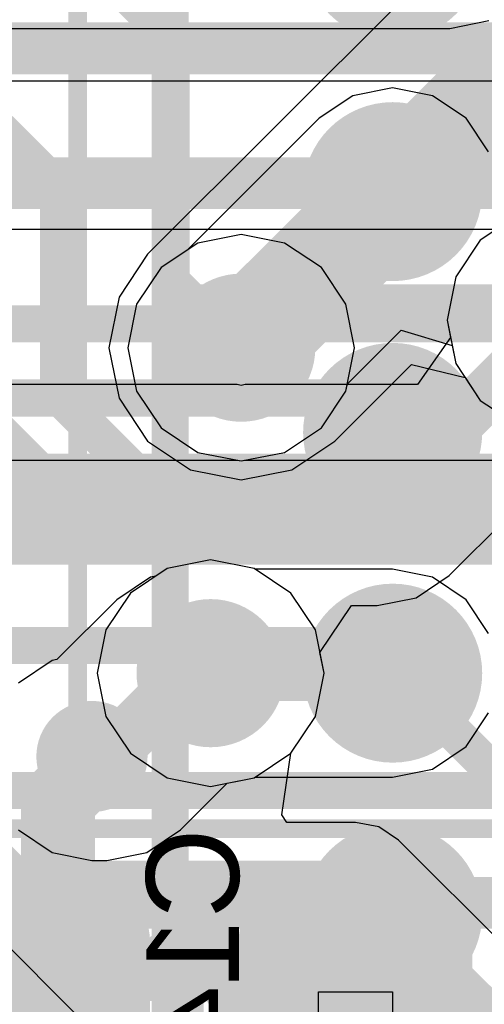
# Model space of a CAD drawing. Header units: millimetres. Extents: x -2 to 68, y -2 to 27.4.
# Tile 464 of 594: x 46.1 to 47.3, y 11 to 13.7. Entities that reach past the tile are written whole.
import ezdxf

# ---------------------------------------------------------------- set-up
doc = ezdxf.new("R2010")
doc.units = ezdxf.units.MM
for name, color, linetype in [('BottomLayer', 5, 'Continuous'), ('BottomPaste', 16, 'Continuous'), ('BottomSolder', 6, 'Continuous'), ('DrillGuide', 244, 'Continuous'), ('Mechanical10', 56, 'Continuous'), ('Mechanical13', 56, 'Continuous'), ('Mechanical15', 56, 'Continuous'), ('Mechanical17', 56, 'Continuous'), ('Mechanical6', 56, 'Continuous'), ('MidLayer1', 16, 'Continuous'), ('MidLayer2', 76, 'Continuous'), ('MidLayer3', 90, 'Continuous'), ('MidLayer4', 156, 'Continuous'), ('MidLayer5', 130, 'Continuous'), ('MidLayer6', 216, 'Continuous'), ('MidLayer7', 6, 'Continuous'), ('MidLayer8', 54, 'Continuous'), ('MultiLayer', 9, 'Continuous'), ('TopLayer', 1, 'Continuous'), ('TopPaste', 8, 'Continuous'), ('TopSolder', 216, 'Continuous'), ('ViaHoleLayer', 16, 'Continuous')]:
    doc.layers.add(name, color=color, linetype=linetype)

# ---------------------------------------------------------------- blocks, each defined once
blk = doc.blocks.new('MT53D512M32D2DS_053_WT_D_F_________1_168')
at = {"layer": 'Mechanical13', "const_width": 0.1}
blk.add_lwpolyline([(5, 7.25), (5, -7.25)], dxfattribs=at)
at = {"layer": 'Mechanical15', "const_width": 0.05}
blk.add_lwpolyline([(5.25, 7.5), (5.25, -7.5)], dxfattribs=at)
at = {"layer": 'TopLayer', "const_width": 0.14}
for points in [[(4.33, 4.225, 1), (4.47, 4.225, 1)], [(4.33, 3.575, 1), (4.47, 3.575, 1)], [(4.33, 2.925, 1), (4.47, 2.925, 1)], [(4.33, 2.275, 1), (4.47, 2.275, 1)]]:
    blk.add_lwpolyline(points, format="xyb", close=True, dxfattribs=at)
at = {"layer": 'TopPaste', "const_width": 0.14}
for points in [[(4.33, 4.225, 1), (4.47, 4.225, 1)], [(4.33, 3.575, 1), (4.47, 3.575, 1)], [(4.33, 2.925, 1), (4.47, 2.925, 1)], [(4.33, 2.275, 1), (4.47, 2.275, 1)]]:
    blk.add_lwpolyline(points, format="xyb", close=True, dxfattribs=at)
at = {"layer": 'TopSolder', "const_width": 0.2416}
for points in [[(4.2792, 4.225, 1), (4.5208, 4.225, 1)], [(4.2792, 3.575, 1), (4.5208, 3.575, 1)], [(4.2792, 2.925, 1), (4.5208, 2.925, 1)], [(4.2792, 2.275, 1), (4.5208, 2.275, 1)], [(4.2792, 1.625, 1), (4.5208, 1.625, 1)]]:
    blk.add_lwpolyline(points, format="xyb", close=True, dxfattribs=at)
blk = doc.blocks.new('CAP_0402_B_332')
at = {"layer": 'BottomLayer', "const_width": 0.1508}
for points in [[(-0.6746, 0.1392, 1), (-0.5238, 0.1392, 1)], [(-0.3462, 0.1392, 1), (-0.1954, 0.1392, 1)], [(0.1954, 0.1392, 1), (0.3462, 0.1392, 1)], [(0.5238, 0.1392, 1), (0.6746, 0.1392, 1)], [(-0.6746, -0.1392, 1), (-0.5238, -0.1392, 1)], [(-0.3462, -0.1392, 1), (-0.1954, -0.1392, 1)], [(0.1954, -0.1392, 1), (0.3462, -0.1392, 1)], [(0.5238, -0.1392, 1), (0.6746, -0.1392, 1)]]:
    blk.add_lwpolyline(points, format="xyb", close=True, dxfattribs=at)
at = {"layer": 'BottomLayer'}
for points in [[(-0.2708, 0.29), (-0.5992, 0.29), (-0.2708, -0.29), (-0.5992, -0.29)], [(0.2708, -0.29), (0.5992, -0.29), (0.2708, 0.29), (0.5992, 0.29)], [(-0.12, 0.1392), (-0.75, 0.1392), (-0.12, -0.1392), (-0.75, -0.1392)], [(0.12, -0.1392), (0.75, -0.1392), (0.12, 0.1392), (0.75, 0.1392)]]:
    blk.add_solid(points, dxfattribs=at)
at = {"layer": 'BottomPaste', "const_width": 0.1508}
for points in [[(-0.6746, 0.1392, 1), (-0.5238, 0.1392, 1)], [(-0.3462, 0.1392, 1), (-0.1954, 0.1392, 1)], [(0.1954, 0.1392, 1), (0.3462, 0.1392, 1)], [(0.5238, 0.1392, 1), (0.6746, 0.1392, 1)], [(-0.6746, -0.1392, 1), (-0.5238, -0.1392, 1)], [(-0.3462, -0.1392, 1), (-0.1954, -0.1392, 1)], [(0.1954, -0.1392, 1), (0.3462, -0.1392, 1)], [(0.5238, -0.1392, 1), (0.6746, -0.1392, 1)]]:
    blk.add_lwpolyline(points, format="xyb", close=True, dxfattribs=at)
at = {"layer": 'BottomPaste'}
for points in [[(-0.2708, 0.29), (-0.5992, 0.29), (-0.2708, -0.29), (-0.5992, -0.29)], [(0.2708, -0.29), (0.5992, -0.29), (0.2708, 0.29), (0.5992, 0.29)], [(-0.12, 0.1392), (-0.75, 0.1392), (-0.12, -0.1392), (-0.75, -0.1392)], [(0.12, -0.1392), (0.75, -0.1392), (0.12, 0.1392), (0.75, 0.1392)]]:
    blk.add_solid(points, dxfattribs=at)
at = {"layer": 'BottomSolder', "const_width": 0.1508}
for points in [[(-0.6746, 0.1392, 1), (-0.5238, 0.1392, 1)], [(-0.3462, 0.1392, 1), (-0.1954, 0.1392, 1)], [(0.1954, 0.1392, 1), (0.3462, 0.1392, 1)], [(0.5238, 0.1392, 1), (0.6746, 0.1392, 1)], [(-0.6746, -0.1392, 1), (-0.5238, -0.1392, 1)], [(-0.3462, -0.1392, 1), (-0.1954, -0.1392, 1)], [(0.1954, -0.1392, 1), (0.3462, -0.1392, 1)], [(0.5238, -0.1392, 1), (0.6746, -0.1392, 1)]]:
    blk.add_lwpolyline(points, format="xyb", close=True, dxfattribs=at)
at = {"layer": 'BottomSolder'}
for points in [[(-0.2708, 0.29), (-0.5992, 0.29), (-0.2708, -0.29), (-0.5992, -0.29)], [(0.2708, -0.29), (0.5992, -0.29), (0.2708, 0.29), (0.5992, 0.29)], [(-0.12, 0.1392), (-0.75, 0.1392), (-0.12, -0.1392), (-0.75, -0.1392)], [(0.12, -0.1392), (0.75, -0.1392), (0.12, 0.1392), (0.75, 0.1392)]]:
    blk.add_solid(points, dxfattribs=at)
at = {"layer": 'Mechanical10', "const_width": 0.12}
for points in [[(-0.53, 0.28), (-0.53, -0.28)], [(0.53, 0.28), (-0.53, 0.28)], [(0.53, 0.28), (0.53, -0.28)], [(0.53, -0.28), (-0.53, -0.28)]]:
    blk.add_lwpolyline(points, dxfattribs=at)
at = {"layer": 'Mechanical10', "const_width": 0.06}
for points in [[(-0.56, 0.28, 1), (-0.5, 0.28, 1)], [(-0.56, 0.28, 1), (-0.5, 0.28, 1)], [(0.5, 0.28, 1), (0.56, 0.28, 1)], [(0.5, 0.28, 1), (0.56, 0.28, 1)], [(-0.56, -0.28, 1), (-0.5, -0.28, 1)], [(-0.56, -0.28, 1), (-0.5, -0.28, 1)], [(0.5, -0.28, 1), (0.56, -0.28, 1)], [(0.5, -0.28, 1), (0.56, -0.28, 1)]]:
    blk.add_lwpolyline(points, format="xyb", close=True, dxfattribs=at)
at = {"layer": 'Mechanical6', "const_width": 0.05}
for points in [[(-0.9, 0.44), (-0.9, -0.44)], [(0.9, 0.44), (-0.9, 0.44)], [(0.9, 0.44), (0.9, -0.44)], [(0, 0.22), (0, -0.22)], [(0.22, 0), (-0.22, 0)], [(0.9, -0.44), (-0.9, -0.44)]]:
    blk.add_lwpolyline(points, dxfattribs=at)
at = {"layer": 'Mechanical6'}
for points, const_width in [([(-0.9125, 0.44, 1), (-0.8875, 0.44, 1)], 0.025), ([(-0.9125, 0.44, 1), (-0.8875, 0.44, 1)], 0.025), ([(0.8875, 0.44, 1), (0.9125, 0.44, 1)], 0.025), ([(0.8875, 0.44, 1), (0.9125, 0.44, 1)], 0.025), ([(-0.0125, 0.22, 1), (0.0125, 0.22, 1)], 0.025), ([(0.165, 0, 1), (-0.165, 0, 1)], 0.05), ([(-0.2325, 0, 1), (-0.2075, 0, 1)], 0.025), ([(-0.1775, 0, 1), (-0.1525, 0, 1)], 0.025), ([(0.1525, 0, 1), (0.1775, 0, 1)], 0.025), ([(0.2075, 0, 1), (0.2325, 0, 1)], 0.025), ([(-0.0125, -0.22, 1), (0.0125, -0.22, 1)], 0.025), ([(-0.9125, -0.44, 1), (-0.8875, -0.44, 1)], 0.025), ([(-0.9125, -0.44, 1), (-0.8875, -0.44, 1)], 0.025), ([(0.8875, -0.44, 1), (0.9125, -0.44, 1)], 0.025), ([(0.8875, -0.44, 1), (0.9125, -0.44, 1)], 0.025)]:
    blk.add_lwpolyline(points, format="xyb", close=True, dxfattribs=dict(at, const_width=const_width))

msp = doc.modelspace()

# ---------------------------------------------------------------- linework, layer by layer
at = {"layer": 'BottomLayer'}
for p, q in [((47.4739, 13.1228), (43.5571, 13.1228)), ((46.9, 10.6191), (46.9, 11.065)), ((46.9, 11.065), (47.1, 11.065)), ((47.1, 11.065), (47.1, 10.6191))]:
    msp.add_line(p, q, dxfattribs=at)
for points, const_width in [([(43.0586, 12.8679), (47.5795, 12.8679)], 0.1), ([(43.1415, 12.6679), (47.6623, 12.6679)], 0.1), ([(43.2243, 12.4679), (47.7451, 12.4679)], 0.1), ([(43.3072, 12.2679), (47.828, 12.2679)], 0.1), ([(43.3221, 12), (47.0309, 12)], 0.1), ([(47.0309, 12), (47.7309, 11.3)], 0.1), ([(46.2888, 11.6729), (46.2888, 11.7)], 0.2), ([(46.1973, 11.5815), (46.2888, 11.6729)], 0.2), ([(46.1973, 11.1323), (46.1973, 11.5815)], 0.2), ([(46.13, 11.065), (46.1973, 11.1323)], 0.2), ([(47, 10.1156), (47, 11.065)], 0.15)]:
    msp.add_lwpolyline(points, dxfattribs=dict(at, const_width=const_width))
for points, const_width in [([(47.0059, 12, 1), (47.0559, 12, 1)], 0.05), ([(47.0059, 12, 1), (47.0559, 12, 1)], 0.05), ([(46.2138, 11.7, 1), (46.3638, 11.7, 1)], 0.15), ([(46.2388, 11.7, 1), (46.3388, 11.7, 1)], 0.1), ([(46.2388, 11.6729, 1), (46.3388, 11.6729, 1)], 0.1), ([(46.2388, 11.6729, 1), (46.3388, 11.6729, 1)], 0.1), ([(46.1473, 11.5815, 1), (46.2473, 11.5815, 1)], 0.1), ([(46.1473, 11.5815, 1), (46.2473, 11.5815, 1)], 0.1), ([(46.1473, 11.1323, 1), (46.2473, 11.1323, 1)], 0.1), ([(46.1473, 11.1323, 1), (46.2473, 11.1323, 1)], 0.1), ([(46.08, 11.065, 1), (46.18, 11.065, 1)], 0.1), ([(46.9625, 11.065, 1), (47.0375, 11.065, 1)], 0.075)]:
    msp.add_lwpolyline(points, format="xyb", close=True, dxfattribs=dict(at, const_width=const_width))
at = {"layer": 'DrillGuide'}
for points, const_width in [([(47.075, 13.225, 1), (47.125, 13.225, 1)], 0.05), ([(46.6415, 12.8037, 1), (46.7415, 12.8037, 1)], 0.1), ([(47.075, 12.575, 1), (47.125, 12.575, 1)], 0.05), ([(46.559, 11.925, 1), (46.659, 11.925, 1)], 0.1), ([(47.075, 11.925, 1), (47.125, 11.925, 1)], 0.05), ([(46.2638, 11.7, 1), (46.3138, 11.7, 1)], 0.05), ([(47.075, 11.275, 1), (47.125, 11.275, 1)], 0.05)]:
    msp.add_lwpolyline(points, format="xyb", close=True, dxfattribs=dict(at, const_width=const_width))
at = {"layer": 'MidLayer1'}
for p, q in [((47.1, 13.5054), (46.9927, 13.484)), ((47.2073, 13.484), (47.1, 13.5054)), ((46.9927, 13.484), (46.9017, 13.4233)), ((47.2983, 13.4233), (47.2073, 13.484)), ((46.9017, 13.4233), (46.5455, 13.067)), ((47.359, 13.3323), (47.2983, 13.4233)), ((46.5455, 13.067), (46.4752, 13.02)), ((46.4752, 13.02), (46.4089, 12.9208)), ((46.4089, 12.9208), (46.3856, 12.8037)), ((46.978, 12.7065), (47.1227, 12.8512)), ((47.1227, 12.8512), (47.2605, 12.8094)), ((46.3856, 12.8037), (46.4089, 12.6867)), ((47.2605, 12.8094), (47.2702, 12.7608)), ((47.2702, 12.7608), (47.3365, 12.6615)), ((46.9741, 12.6867), (46.978, 12.7065)), ((46.4089, 12.6867), (46.4752, 12.5874)), ((46.9077, 12.5874), (46.9741, 12.6867)), ((47.3365, 12.6615), (47.4358, 12.5952)), ((46.4752, 12.5874), (46.5744, 12.5211)), ((46.8085, 12.5211), (46.9077, 12.5874)), ((46.5744, 12.5211), (46.6915, 12.4978)), ((46.6915, 12.4978), (46.8085, 12.5211)), ((46.609, 12.2309), (46.492, 12.2076)), ((46.7261, 12.2076), (46.609, 12.2309)), ((46.492, 12.2076), (46.3927, 12.1413)), ((46.7294, 12.2054), (46.7261, 12.2076)), ((47.1, 12.2054), (46.7294, 12.2054)), ((47.2073, 12.184), (47.1, 12.2054)), ((47.2983, 12.1233), (47.2073, 12.184)), ((46.3927, 12.1413), (46.3264, 12.0421)), ((47.359, 12.0323), (47.2983, 12.1233)), ((46.3264, 12.0421), (46.3031, 11.925)), ((46.3031, 11.925), (46.3264, 11.8079)), ((46.3264, 11.8079), (46.3927, 11.7087)), ((47.2983, 11.7267), (47.359, 11.8177)), ((47.2073, 11.666), (47.2983, 11.7267)), ((46.3927, 11.7087), (46.492, 11.6424)), ((46.7261, 11.6424), (46.7294, 11.6446)), ((46.7294, 11.6446), (47.1, 11.6446)), ((47.1, 11.6446), (47.2073, 11.666)), ((46.492, 11.6424), (46.609, 11.6191)), ((46.609, 11.6191), (46.7261, 11.6424))]:
    msp.add_line(p, q, dxfattribs=at)
for points, const_width in [([(47.025, 13.225, 1), (47.175, 13.225, 1)], 0.15), ([(47.0625, 13.225, 1), (47.1375, 13.225, 1)], 0.075), ([(46.5915, 12.8037, 1), (46.7915, 12.8037, 1)], 0.2), ([(46.654, 12.8165, 1), (46.729, 12.8165, 1)], 0.075), ([(46.654, 12.8165, 1), (46.729, 12.8165, 1)], 0.075), ([(46.654, 12.8037, 1), (46.729, 12.8037, 1)], 0.075), ([(47.025, 12.575, 1), (47.175, 12.575, 1)], 0.15), ([(46.509, 11.925, 1), (46.709, 11.925, 1)], 0.2), ([(47.025, 11.925, 1), (47.175, 11.925, 1)], 0.15), ([(46.5715, 11.925, 1), (46.6465, 11.925, 1)], 0.075), ([(47.0625, 11.925, 1), (47.1375, 11.925, 1)], 0.075), ([(47.025, 11.275, 1), (47.175, 11.275, 1)], 0.15)]:
    msp.add_lwpolyline(points, format="xyb", close=True, dxfattribs=dict(at, const_width=const_width))
at = {"layer": 'MidLayer1', "const_width": 0.15}
for points in [[(46.6915, 12.8165), (47.1, 13.225)], [(46.6915, 12.8037), (46.6915, 12.8165)], [(46.609, 11.925), (47.1, 11.925)]]:
    msp.add_lwpolyline(points, dxfattribs=at)
at = {"layer": 'MidLayer2', "const_width": 0.14}
for points in [[(45.653, 13.612), (51.015, 13.612)], [(45.7238, 13.2478), (51.9549, 13.2478)], [(45.7415, 12.378), (47.853, 12.378)], [(45.474, 11.305), (48.025, 11.305)]]:
    msp.add_lwpolyline(points, dxfattribs=at)
at = {"layer": 'MidLayer2', "const_width": 0.2}
for points in [[(46.5915, 12.8037, 1), (46.7915, 12.8037, 1)], [(46.509, 11.925, 1), (46.709, 11.925, 1)]]:
    msp.add_lwpolyline(points, format="xyb", close=True, dxfattribs=at)
at = {"layer": 'MidLayer3'}
for p, q in [((42.525, 13.6657), (47.2542, 13.6657)), ((47.2542, 13.6657), (47.3596, 13.6867)), ((51.1192, 13.5231), (40.7557, 13.5231)), ((47.2527, 12.1884), (47.657, 12.5926)), ((47.1633, 12.1287), (47.2527, 12.1884)), ((47.058, 12.1077), (47.1633, 12.1287)), ((46.9038, 11.9807), (46.9888, 12.1077)), ((46.9888, 12.1077), (47.058, 12.1077)), ((46.9149, 11.925), (46.9038, 11.9807)), ((46.8916, 11.8079), (46.9149, 11.925)), ((46.8253, 11.7087), (46.8916, 11.8079)), ((46.8011, 11.5424), (46.8253, 11.7087)), ((46.8149, 11.5221), (46.8011, 11.5424)), ((47.0001, 11.5221), (46.8149, 11.5221)), ((47.0626, 11.5097), (47.0001, 11.5221)), ((47.1155, 11.4743), (47.0626, 11.5097)), ((47.7817, 10.8081), (47.1155, 11.4743))]:
    msp.add_line(p, q, dxfattribs=at)
for points, const_width in [([(43.228, 13.2478), (51.1192, 13.2478)], 0.14), ([(45.7102, 12.8778), (46.205, 12.383)], 0.14), ([(47.058, 12.383), (47.5528, 12.8778)], 0.14), ([(46.205, 12.383), (47.058, 12.383)], 0.14), ([(45.085, 12.36), (46.086, 11.359)], 0.12), ([(46.086, 11.359), (47.0001, 11.359)], 0.12), ([(47.0001, 11.359), (47.7141, 10.645)], 0.12), ([(45.9949, 11.139), (46.909, 11.139)], 0.12), ([(46.909, 11.139), (47.623, 10.425)], 0.12)]:
    msp.add_lwpolyline(points, dxfattribs=dict(at, const_width=const_width))
for points, const_width in [([(46.5915, 12.8037, 1), (46.7915, 12.8037, 1)], 0.2), ([(46.17, 12.383, 1), (46.24, 12.383, 1)], 0.07), ([(46.17, 12.383, 1), (46.24, 12.383, 1)], 0.07), ([(47.023, 12.383, 1), (47.093, 12.383, 1)], 0.07), ([(47.023, 12.383, 1), (47.093, 12.383, 1)], 0.07), ([(46.509, 11.925, 1), (46.709, 11.925, 1)], 0.2), ([(46.056, 11.359, 1), (46.116, 11.359, 1)], 0.06), ([(46.056, 11.359, 1), (46.116, 11.359, 1)], 0.06), ([(46.9701, 11.359, 1), (47.0301, 11.359, 1)], 0.06), ([(46.9701, 11.359, 1), (47.0301, 11.359, 1)], 0.06), ([(46.879, 11.139, 1), (46.939, 11.139, 1)], 0.06), ([(46.879, 11.139, 1), (46.939, 11.139, 1)], 0.06)]:
    msp.add_lwpolyline(points, format="xyb", close=True, dxfattribs=dict(at, const_width=const_width))
at = {"layer": 'MidLayer4'}
for p, q in [((47.1604, 13.7774), (46.4391, 13.0561)), ((46.4391, 13.0561), (46.3618, 12.9403)), ((46.3618, 12.9403), (46.3346, 12.8037)), ((46.3346, 12.8037), (46.3618, 12.6672)), ((46.9438, 12.5514), (47.151, 12.7586)), ((47.151, 12.7586), (47.2953, 12.7233)), ((47.2953, 12.7233), (47.3365, 12.6615)), ((46.3618, 12.6672), (46.4391, 12.5514)), ((47.3365, 12.6615), (47.4358, 12.5952)), ((46.4391, 12.5514), (46.5549, 12.474)), ((46.828, 12.474), (46.9438, 12.5514)), ((46.5549, 12.474), (46.6915, 12.4469)), ((46.6915, 12.4469), (46.828, 12.474)), ((46.609, 12.2309), (46.492, 12.2076)), ((46.7261, 12.2076), (46.609, 12.2309)), ((46.492, 12.2076), (46.4608, 12.1868)), ((46.8253, 12.1413), (46.7261, 12.2076)), ((46.4471, 12.184), (46.3561, 12.1233)), ((46.4608, 12.1868), (46.4471, 12.184)), ((46.3561, 12.1233), (46.1945, 11.9616)), ((46.8916, 12.0421), (46.8253, 12.1413)), ((46.9149, 11.925), (46.8916, 12.0421)), ((46.1815, 11.959), (46.0905, 11.8983)), ((46.1945, 11.9616), (46.1815, 11.959)), ((46.8916, 11.8079), (46.9149, 11.925)), ((46.8253, 11.7087), (46.8916, 11.8079)), ((46.7261, 11.6424), (46.8253, 11.7087)), ((46.5276, 11.5017), (46.6539, 11.6281)), ((46.6539, 11.6281), (46.7261, 11.6424)), ((46.0905, 11.5017), (46.1815, 11.441)), ((46.4367, 11.441), (46.5276, 11.5017)), ((46.1815, 11.441), (46.2888, 11.4196)), ((46.3294, 11.4196), (46.4367, 11.441)), ((46.2888, 11.4196), (46.3294, 11.4196))]:
    msp.add_line(p, q, dxfattribs=at)
for points, const_width in [([(46.6915, 12.8037), (47.4127, 13.525)], 0.3), ([(47.4127, 13.525), (47.725, 13.525)], 0.3), ([(46.3294, 11.7), (46.5544, 11.925)], 0.15), ([(46.5544, 11.925), (46.609, 11.925)], 0.15), ([(46.2888, 11.7), (46.3294, 11.7)], 0.15)]:
    msp.add_lwpolyline(points, dxfattribs=dict(at, const_width=const_width))
for points, const_width in [([(47.3378, 13.525, 1), (47.4877, 13.525, 1)], 0.15), ([(47.3378, 13.525, 1), (47.4877, 13.525, 1)], 0.15), ([(46.5915, 12.8037, 1), (46.7915, 12.8037, 1)], 0.2), ([(46.6165, 12.8037, 1), (46.7665, 12.8037, 1)], 0.15), ([(46.509, 11.925, 1), (46.709, 11.925, 1)], 0.2), ([(46.5169, 11.925, 1), (46.5919, 11.925, 1)], 0.075), ([(46.5169, 11.925, 1), (46.5919, 11.925, 1)], 0.075), ([(46.5715, 11.925, 1), (46.6465, 11.925, 1)], 0.075), ([(46.2138, 11.7, 1), (46.3638, 11.7, 1)], 0.15), ([(46.2513, 11.7, 1), (46.3263, 11.7, 1)], 0.075), ([(46.2919, 11.7, 1), (46.3669, 11.7, 1)], 0.075), ([(46.2919, 11.7, 1), (46.3669, 11.7, 1)], 0.075)]:
    msp.add_lwpolyline(points, format="xyb", close=True, dxfattribs=dict(at, const_width=const_width))
at = {"layer": 'MidLayer5'}
for p, q in [((47.4358, 13.1604), (47.3365, 13.0941)), ((46.6915, 13.1096), (46.5744, 13.0863)), ((46.8085, 13.0863), (46.6915, 13.1096)), ((46.5744, 13.0863), (46.4752, 13.02)), ((46.9077, 13.02), (46.8085, 13.0863)), ((47.3365, 13.0941), (47.2702, 12.9949)), ((46.4752, 13.02), (46.4089, 12.9208)), ((46.9741, 12.9208), (46.9077, 13.02)), ((47.2702, 12.9949), (47.2469, 12.8778)), ((46.4089, 12.9208), (46.3856, 12.8037)), ((46.9973, 12.8037), (46.9741, 12.9208)), ((47.2469, 12.8778), (47.2702, 12.7608)), ((46.3856, 12.8037), (46.4089, 12.6867)), ((46.9741, 12.6867), (46.9973, 12.8037)), ((47.2702, 12.7608), (47.3365, 12.6615)), ((46.4089, 12.6867), (46.4752, 12.5874)), ((46.9077, 12.5874), (46.9741, 12.6867)), ((47.3365, 12.6615), (47.4358, 12.5952)), ((46.4752, 12.5874), (46.5744, 12.5211)), ((46.8085, 12.5211), (46.9077, 12.5874)), ((46.5744, 12.5211), (46.6915, 12.4978)), ((46.6915, 12.4978), (46.8085, 12.5211)), ((46.609, 12.2309), (46.492, 12.2076)), ((46.7261, 12.2076), (46.609, 12.2309)), ((46.492, 12.2076), (46.3927, 12.1413)), ((46.8253, 12.1413), (46.7261, 12.2076)), ((46.3927, 12.1413), (46.3264, 12.0421)), ((46.8916, 12.0421), (46.8253, 12.1413)), ((46.3264, 12.0421), (46.3031, 11.925)), ((46.9149, 11.925), (46.8916, 12.0421)), ((46.3031, 11.925), (46.3264, 11.8079)), ((46.8916, 11.8079), (46.9149, 11.925)), ((46.3264, 11.8079), (46.3927, 11.7087)), ((46.8253, 11.7087), (46.8916, 11.8079)), ((46.3927, 11.7087), (46.492, 11.6424)), ((46.7261, 11.6424), (46.8253, 11.7087)), ((46.492, 11.6424), (46.609, 11.6191)), ((46.609, 11.6191), (46.7261, 11.6424))]:
    msp.add_line(p, q, dxfattribs=at)
at = {"layer": 'MidLayer5', "const_width": 0.2}
for points in [[(46.5915, 12.8037, 1), (46.7915, 12.8037, 1)], [(46.509, 11.925, 1), (46.709, 11.925, 1)]]:
    msp.add_lwpolyline(points, format="xyb", close=True, dxfattribs=at)
at = {"layer": 'MidLayer6'}
for p, q in [((47.4358, 13.1604), (47.3365, 13.0941)), ((46.6915, 13.1096), (46.5744, 13.0863)), ((46.8085, 13.0863), (46.6915, 13.1096)), ((46.5744, 13.0863), (46.4752, 13.02)), ((46.9077, 13.02), (46.8085, 13.0863)), ((47.3365, 13.0941), (47.2702, 12.9949)), ((46.4752, 13.02), (46.4089, 12.9208)), ((46.9741, 12.9208), (46.9077, 13.02)), ((47.2702, 12.9949), (47.2469, 12.8778)), ((46.4089, 12.9208), (46.3856, 12.8037)), ((46.9973, 12.8037), (46.9741, 12.9208)), ((47.2469, 12.8778), (47.2702, 12.7608)), ((46.3856, 12.8037), (46.4089, 12.6867)), ((46.9741, 12.6867), (46.9973, 12.8037)), ((47.2702, 12.7608), (47.3365, 12.6615)), ((46.4089, 12.6867), (46.4752, 12.5874)), ((46.9077, 12.5874), (46.9741, 12.6867)), ((47.3365, 12.6615), (47.4358, 12.5952)), ((46.4752, 12.5874), (46.5744, 12.5211)), ((46.8085, 12.5211), (46.9077, 12.5874)), ((46.5744, 12.5211), (46.6915, 12.4978)), ((46.6915, 12.4978), (46.8085, 12.5211)), ((46.609, 12.2309), (46.492, 12.2076)), ((46.7261, 12.2076), (46.609, 12.2309)), ((46.492, 12.2076), (46.3927, 12.1413)), ((46.8253, 12.1413), (46.7261, 12.2076)), ((46.3927, 12.1413), (46.3264, 12.0421)), ((46.8916, 12.0421), (46.8253, 12.1413)), ((46.3264, 12.0421), (46.3031, 11.925)), ((46.9149, 11.925), (46.8916, 12.0421)), ((46.3031, 11.925), (46.3264, 11.8079)), ((46.8916, 11.8079), (46.9149, 11.925)), ((46.3264, 11.8079), (46.3927, 11.7087)), ((46.8253, 11.7087), (46.8916, 11.8079)), ((46.3927, 11.7087), (46.492, 11.6424)), ((46.7261, 11.6424), (46.8253, 11.7087)), ((46.492, 11.6424), (46.609, 11.6191)), ((46.609, 11.6191), (46.7261, 11.6424))]:
    msp.add_line(p, q, dxfattribs=at)
at = {"layer": 'MidLayer6', "const_width": 0.2}
for points in [[(46.5915, 12.8037, 1), (46.7915, 12.8037, 1)], [(46.509, 11.925, 1), (46.709, 11.925, 1)]]:
    msp.add_lwpolyline(points, format="xyb", close=True, dxfattribs=at)
at = {"layer": 'MidLayer7'}
for p, q in [((47.4358, 13.1604), (47.3365, 13.0941)), ((47.3365, 13.0941), (47.2702, 12.9949)), ((47.2702, 12.9949), (47.2469, 12.8778)), ((47.2469, 12.8778), (47.2702, 12.7608)), ((47.2702, 12.7608), (47.3365, 12.6615)), ((47.3365, 12.6615), (47.4358, 12.5952)), ((46.609, 12.2309), (46.492, 12.2076)), ((46.7261, 12.2076), (46.609, 12.2309)), ((46.492, 12.2076), (46.3927, 12.1413)), ((46.8253, 12.1413), (46.7261, 12.2076)), ((46.3927, 12.1413), (46.3264, 12.0421)), ((46.8916, 12.0421), (46.8253, 12.1413)), ((46.3264, 12.0421), (46.3031, 11.925)), ((46.9149, 11.925), (46.8916, 12.0421)), ((46.3031, 11.925), (46.3264, 11.8079)), ((46.8916, 11.8079), (46.9149, 11.925)), ((46.3264, 11.8079), (46.3927, 11.7087)), ((46.8253, 11.7087), (46.8916, 11.8079)), ((46.3927, 11.7087), (46.492, 11.6424)), ((46.7261, 11.6424), (46.8253, 11.7087)), ((46.492, 11.6424), (46.609, 11.6191)), ((46.609, 11.6191), (46.7261, 11.6424))]:
    msp.add_line(p, q, dxfattribs=at)
at = {"layer": 'MidLayer7', "const_width": 0.2}
for points in [[(46.5915, 12.8037, 1), (46.7915, 12.8037, 1)], [(46.509, 11.925, 1), (46.709, 11.925, 1)]]:
    msp.add_lwpolyline(points, format="xyb", close=True, dxfattribs=at)
at = {"layer": 'MidLayer8'}
for p, q in [((47.4358, 13.1604), (47.3365, 13.0941)), ((47.3365, 13.0941), (47.2702, 12.9949)), ((47.2702, 12.9949), (47.2469, 12.8778)), ((47.2469, 12.8778), (47.2563, 12.8309)), ((47.2563, 12.8309), (47.1671, 12.7039)), ((46.6806, 12.7039), (46, 12.7039)), ((46.6915, 12.7018), (46.6806, 12.7039)), ((46.7023, 12.7039), (46.6915, 12.7018)), ((47.1671, 12.7039), (46.7023, 12.7039)), ((46, 12.5), (46.6806, 12.5)), ((46.6806, 12.5), (46.6915, 12.4978)), ((46.6915, 12.4978), (46.7023, 12.5)), ((46.7023, 12.5), (47.9915, 12.5)), ((46.25, 11), (45.75, 11.5))]:
    msp.add_line(p, q, dxfattribs=at)
at = {"layer": 'MidLayer8', "const_width": 0.2}
for points in [[(46.5915, 12.8037, 1), (46.7915, 12.8037, 1)], [(46.509, 11.925, 1), (46.709, 11.925, 1)]]:
    msp.add_lwpolyline(points, format="xyb", close=True, dxfattribs=at)
at = {"layer": 'MultiLayer'}
for points, const_width in [([(47.025, 13.225, 1), (47.175, 13.225, 1)], 0.15), ([(46.5915, 12.8037, 1), (46.7915, 12.8037, 1)], 0.2), ([(47.025, 12.575, 1), (47.175, 12.575, 1)], 0.15), ([(46.509, 11.925, 1), (46.709, 11.925, 1)], 0.2), ([(47.025, 11.925, 1), (47.175, 11.925, 1)], 0.15), ([(46.2138, 11.7, 1), (46.3638, 11.7, 1)], 0.15), ([(47.025, 11.275, 1), (47.175, 11.275, 1)], 0.15)]:
    msp.add_lwpolyline(points, format="xyb", close=True, dxfattribs=dict(at, const_width=const_width))
at = {"layer": 'TopLayer', "const_width": 0.1}
for points in [[(46.374, 13.767), (46.502, 13.639)], [(46.502, 12.9836), (46.502, 13.639)], [(46.039, 13.394), (46.199, 13.234)], [(46.199, 12.673), (46.199, 13.234)], [(46.502, 12.9836), (46.5606, 12.925)], [(46.5606, 12.925), (49.6054, 12.925)], [(46.199, 12.673), (46.597, 12.275)], [(46.597, 12.275), (48.8622, 12.275)], [(45.976, 11.608), (47.583, 11.608)], [(46.31, 11.219), (46.4, 11.309)], [(46.4, 11.309), (46.527, 11.309)], [(46.527, 11.309), (46.645, 11.191)], [(46.31, 10.2755), (46.31, 11.219)], [(46.645, 11.06), (46.645, 11.191)], [(46.645, 11.06), (46.73, 10.975)]]:
    msp.add_lwpolyline(points, dxfattribs=at)
at = {"layer": 'TopLayer'}
for points, const_width in [([(46.477, 13.639, 1), (46.527, 13.639, 1)], 0.05), ([(46.477, 13.639, 1), (46.527, 13.639, 1)], 0.05), ([(47.025, 13.225, 1), (47.175, 13.225, 1)], 0.15), ([(46.174, 13.234, 1), (46.224, 13.234, 1)], 0.05), ([(46.174, 13.234, 1), (46.224, 13.234, 1)], 0.05), ([(46.477, 12.9836, 1), (46.527, 12.9836, 1)], 0.05), ([(46.477, 12.9836, 1), (46.527, 12.9836, 1)], 0.05), ([(46.5356, 12.925, 1), (46.5856, 12.925, 1)], 0.05), ([(46.5356, 12.925, 1), (46.5856, 12.925, 1)], 0.05), ([(46.174, 12.673, 1), (46.224, 12.673, 1)], 0.05), ([(46.174, 12.673, 1), (46.224, 12.673, 1)], 0.05), ([(47.025, 12.575, 1), (47.175, 12.575, 1)], 0.15), ([(46.572, 12.275, 1), (46.622, 12.275, 1)], 0.05), ([(46.572, 12.275, 1), (46.622, 12.275, 1)], 0.05), ([(47.025, 11.925, 1), (47.175, 11.925, 1)], 0.15), ([(47.025, 11.275, 1), (47.175, 11.275, 1)], 0.15), ([(46.375, 11.309, 1), (46.425, 11.309, 1)], 0.05), ([(46.375, 11.309, 1), (46.425, 11.309, 1)], 0.05), ([(46.502, 11.309, 1), (46.552, 11.309, 1)], 0.05), ([(46.502, 11.309, 1), (46.552, 11.309, 1)], 0.05), ([(46.285, 11.219, 1), (46.335, 11.219, 1)], 0.05), ([(46.285, 11.219, 1), (46.335, 11.219, 1)], 0.05), ([(46.62, 11.191, 1), (46.67, 11.191, 1)], 0.05), ([(46.62, 11.191, 1), (46.67, 11.191, 1)], 0.05), ([(46.62, 11.06, 1), (46.67, 11.06, 1)], 0.05), ([(46.62, 11.06, 1), (46.67, 11.06, 1)], 0.05)]:
    msp.add_lwpolyline(points, format="xyb", close=True, dxfattribs=dict(at, const_width=const_width))
at = {"layer": 'ViaHoleLayer'}
for points, const_width in [([(47.075, 13.225, 1), (47.125, 13.225, 1)], 0.05), ([(46.6415, 12.8037, 1), (46.7415, 12.8037, 1)], 0.1), ([(47.075, 12.575, 1), (47.125, 12.575, 1)], 0.05), ([(46.559, 11.925, 1), (46.659, 11.925, 1)], 0.1), ([(47.075, 11.925, 1), (47.125, 11.925, 1)], 0.05), ([(46.2638, 11.7, 1), (46.3138, 11.7, 1)], 0.05), ([(47.075, 11.275, 1), (47.125, 11.275, 1)], 0.05)]:
    msp.add_lwpolyline(points, format="xyb", close=True, dxfattribs=dict(at, const_width=const_width))

# ---------------------------------------------------------------- block references
at = {"rotation": 180}
for name, p in [('MT53D512M32D2DS_053_WT_D_F_________1_168', (51.5, 15.5)), ('CAP_0402_B_332', (46.565, 11.065))]:
    msp.add_blockref(name, p, dxfattribs=at)

# ---------------------------------------------------------------- texts
at = {"layer": 'Mechanical17', "text_generation_flag": 2}
msp.add_text('C140', height=0.25, rotation=90, dxfattribs=at).set_placement((46.6852, 11.5062))

doc.saveas('drawing.dxf')
